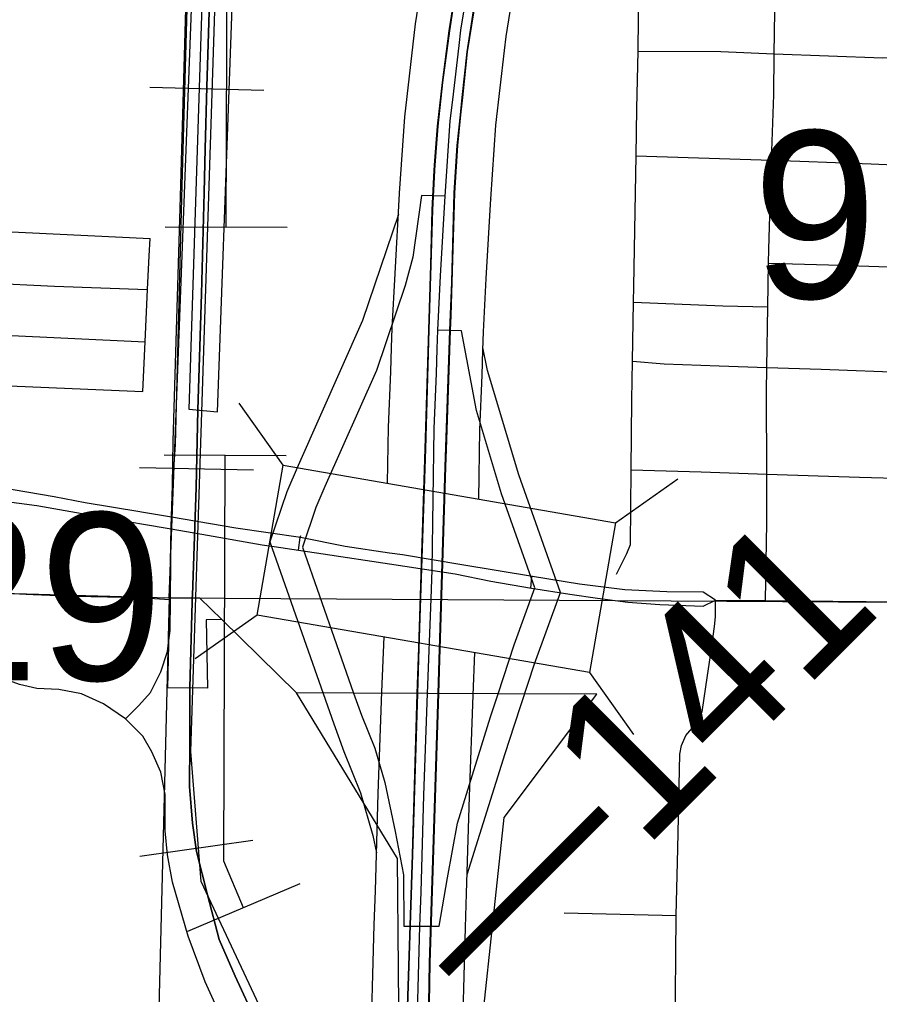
# Model space of a CAD drawing. Extents: x -157.2 to -99.3, y 12.2 to 46.2.
# Drawn here: x -146.84 to -146.275, y 29.806 to 30.447 of the extents above; entities that cross this region are included whole.
import ezdxf

# ---------------------------------------------------------------- set-up
doc = ezdxf.new("R2010")
doc.units = 0
for name, color, linetype in [('tdCoCityStreetMajor', 7, 'Continuous'), ('tdCoCityStreetMinor', 7, 'Continuous'), ('tdCoCorpBndry', 7, 'Continuous'), ('tdCoDivCarto', 7, 'Continuous'), ('tdCoInt', 7, 'Continuous'), ('tdCoIntCL', 7, 'Continuous'), ('tdCoIntRamp', 7, 'Continuous'), ('tdCoIntRte', 7, 'Continuous'), ('tdCoPipe', 7, 'Continuous'), ('tdCoRRCL', 7, 'Continuous'), ('tdCoSecRteCL', 7, 'Continuous'), ('tdCoSectLine', 7, 'Continuous'), ('tdCoStrucNonDivPri', 7, 'Continuous'), ('tdCoStrucPriMaintName', 7, 'Continuous'), ('tdCoSurfConcUnbanded', 7, 'Continuous'), ('tdStHwyIntRefPost1', 7, 'Continuous')]:
    doc.layers.add(name, color=color, linetype=linetype)

msp = doc.modelspace()

# ---------------------------------------------------------------- linework, layer by layer
at = {"layer": 'tdCoCityStreetMajor'}
for p, q in [((-146.75992, 30.12292), (-146.76105, 30.12311)), ((-146.74015, 30.11954), (-146.75992, 30.12292)), ((-146.75991, 30.11518), (-146.74031, 30.11178)), ((-146.67264, 30.10023), (-146.65657, 30.09783)), ((-146.74084, 30.06579), (-146.74083, 30.06645))]:
    msp.add_line(p, q, dxfattribs=at)
for points in [[(-146.74028, 30.11319), (-146.74015, 30.11954), (-146.73932, 30.14073), (-146.73751, 30.16724), (-146.73318, 30.33773), (-146.72968, 30.46188), (-146.72584, 30.56866)], [(-146.76105, 30.12311), (-146.79685, 30.12906), (-146.81732, 30.13301), (-146.84414, 30.13744), (-146.87647, 30.14067), (-146.89528, 30.14167)], [(-146.89515, 30.13378), (-146.88161, 30.13313), (-146.8603, 30.13133), (-146.8287, 30.12726), (-146.79505, 30.12128), (-146.75991, 30.11518)], [(-146.65534, 30.10607), (-146.69784, 30.1123), (-146.74015, 30.11954)], [(-146.74083, 30.06645), (-146.74031, 30.11178), (-146.74028, 30.11319)], [(-146.74031, 30.11178), (-146.71639, 30.10763), (-146.68048, 30.1014), (-146.67264, 30.10023)], [(-146.59696, 30.09595), (-146.62612, 30.10021), (-146.65534, 30.10607)], [(-146.65657, 30.09783), (-146.64049, 30.09542), (-146.59691, 30.08895)], [(-146.50293, 30.08057), (-146.54938, 30.08823), (-146.58841, 30.0947), (-146.59696, 30.09595)], [(-146.59691, 30.08895), (-146.55381, 30.08237), (-146.53018, 30.0775), (-146.50365, 30.07291)], [(-146.38272, 30.065), (-146.39075, 30.07016), (-146.41457, 30.07051), (-146.44223, 30.07171), (-146.47204, 30.07554), (-146.50293, 30.08057)], [(-146.50365, 30.07291), (-146.47826, 30.06896), (-146.46019, 30.0662), (-146.44031, 30.06357), (-146.41924, 30.06213), (-146.39075, 30.06106), (-146.38272, 30.065)], [(-146.38788, 30.01534), (-146.38617, 30.02709), (-146.38321, 30.04755), (-146.38272, 30.05397), (-146.38272, 30.065)], [(-146.38272, 30.065), (-146.34985, 30.06467), (-146.3056, 30.06422), (-146.2614, 30.06394)], [(-146.40807, 29.12991), (-146.50732, 29.34732), (-146.60405, 29.56157), (-146.68282, 29.73643), (-146.71811, 29.81394), (-146.72914, 29.84405), (-146.73953, 29.87948), (-146.74268, 29.89744), (-146.74426, 29.91319), (-146.74426, 29.93714), (-146.74709, 29.95194), (-146.75308, 29.96518), (-146.75906, 29.97558), (-146.77041, 29.98692), (-146.7849, 29.99669), (-146.79939, 30.0033), (-146.8142, 30.00614), (-146.8287, 30.00677), (-146.84004, 30.0096), (-146.85138, 30.0137), (-146.86178, 30.01874), (-146.88007, 30.03376), (-146.88128, 30.03645)], [(-146.77041, 29.98692), (-146.76151, 29.99576), (-146.75401, 30.00426), (-146.74718, 30.01792), (-146.74284, 30.03126), (-146.74188, 30.03842)], [(-146.40491, 29.96938), (-146.4022, 29.97604), (-146.3953, 29.98393), (-146.39135, 29.99157), (-146.38788, 30.01534)], [(-146.40748, 29.90163), (-146.40615, 29.96371), (-146.40491, 29.96938)], [(-146.41104, 29.56384), (-146.41108, 29.57382), (-146.41095, 29.60317), (-146.41083, 29.62906), (-146.41043, 29.66412), (-146.40974, 29.72401), (-146.40935, 29.75754), (-146.40919, 29.77903), (-146.40843, 29.85761), (-146.40748, 29.90163)]]:
    msp.add_lwpolyline(points, dxfattribs=at)
at = {"layer": 'tdCoCityStreetMinor'}
for p, q in [((-146.4348, 30.35725), (-146.43423, 30.38827)), ((-146.4348, 30.35725), (-146.34573, 30.35433)), ((-146.28038, 30.3518), (-146.24894, 30.35051)), ((-146.75604, 30.26933), (-146.75587, 30.26932)), ((-146.88715, 30.24112), (-146.75734, 30.23488)), ((-146.38016, 30.21909), (-146.34881, 30.21804)), ((-146.74139, 30.06529), (-146.74133, 30.06529)), ((-146.74133, 30.06529), (-146.74085, 30.06525)), ((-146.48198, 29.85928), (-146.40853, 29.85761))]:
    msp.add_line(p, q, dxfattribs=at)
for points in [[(-146.43423, 30.38827), (-146.43355, 30.42594), (-146.43315, 30.44767), (-146.43275, 30.49639), (-146.4322, 30.56346)], [(-146.34573, 30.35433), (-146.34437, 30.39737), (-146.34399, 30.42434), (-146.34298, 30.49427), (-146.3424, 30.53497), (-146.34183, 30.5619)], [(-146.43355, 30.42594), (-146.37914, 30.42573), (-146.34399, 30.42434), (-146.27261, 30.42153), (-146.25127, 30.42186), (-146.24474, 30.42196)], [(-146.4478, 30.082), (-146.44097, 30.09566), (-146.43853, 30.10154), (-146.43805, 30.15067), (-146.43759, 30.19663), (-146.43717, 30.22217), (-146.43653, 30.26091), (-146.43636, 30.27135), (-146.4348, 30.35725), (-146.4348, 30.35725)], [(-146.3489, 30.14785), (-146.34906, 30.20205), (-146.34881, 30.21804), (-146.34818, 30.25797), (-146.34772, 30.28659), (-146.34758, 30.29576), (-146.34573, 30.35433)], [(-146.34573, 30.35433), (-146.32711, 30.35372), (-146.28038, 30.3518)], [(-146.88934, 30.30822), (-146.8772, 30.30865), (-146.75406, 30.30278)], [(-146.75904, 30.20224), (-146.75734, 30.23488), (-146.75587, 30.26932), (-146.75472, 30.29146), (-146.75406, 30.30278)], [(-146.34772, 30.28659), (-146.30837, 30.28541), (-146.25545, 30.28379), (-146.24974, 30.28362)], [(-146.89109, 30.27584), (-146.86261, 30.27363), (-146.81693, 30.27135), (-146.75604, 30.26933)], [(-146.43653, 30.26091), (-146.37791, 30.25853), (-146.34818, 30.25797)], [(-146.43717, 30.22217), (-146.41638, 30.2203), (-146.38016, 30.21909)], [(-147.05107, 30.21503), (-146.95432, 30.20974), (-146.89337, 30.20785), (-146.75904, 30.20224)], [(-146.34881, 30.21804), (-146.3133, 30.21685), (-146.2555, 30.21466), (-146.24854, 30.21439)], [(-146.43805, 30.15067), (-146.39197, 30.14928), (-146.3489, 30.14785), (-146.2879, 30.14583), (-146.25675, 30.14488), (-146.24957, 30.14466)], [(-146.34985, 30.06467), (-146.34881, 30.11574), (-146.3489, 30.14785)], [(-146.87208, 30.07057), (-146.831, 30.06859), (-146.80334, 30.06759), (-146.76118, 30.06675), (-146.74139, 30.06529)]]:
    msp.add_lwpolyline(points, dxfattribs=at)
at = {"layer": 'tdCoCorpBndry'}
msp.add_lwpolyline([(-146.72866, 30.19063), (-146.70993, 30.18886), (-146.70182, 30.41237), (-146.69806, 30.51594), (-146.69529, 30.5577), (-146.71698, 30.55883)], close=True, dxfattribs=at)
for points in [[(-146.40183, 29.13741), (-146.6031, 29.59169), (-146.56465, 29.58912), (-146.58421, 29.67969), (-146.58825, 29.7025), (-146.59026, 29.7227), (-146.5902, 29.74959), (-146.59151, 29.89514), (-146.65789, 30.00406), (-146.70701, 30.0522), (-146.71731, 30.05203), (-146.7164, 30.00714), (-146.74254, 30.00736), (-146.74133, 30.06423), (-146.74128, 30.06646), (-146.74028, 30.11319), (-146.73942, 30.14039), (-146.73895, 30.16959), (-146.73451, 30.32273), (-146.72933, 30.50029)], [(-146.35764, 29.22842), (-146.50979, 29.56621), (-146.51735, 29.58654), (-146.52378, 29.60527), (-146.53031, 29.63058), (-146.53492, 29.65123), (-146.53885, 29.67143), (-146.54175, 29.69957), (-146.54272, 29.72351), (-146.52146, 29.922), (-146.46061, 30.00311), (-146.52515, 30.00342), (-146.57147, 30.00364), (-146.62025, 30.00388), (-146.65789, 30.00406), (-146.70701, 30.0522), (-146.72145, 30.06634), (-146.74128, 30.06646), (-146.74028, 30.11319), (-146.73942, 30.14039), (-146.73895, 30.16959), (-146.73451, 30.32273), (-146.72933, 30.50029)]]:
    msp.add_lwpolyline(points, dxfattribs=at)
at = {"layer": 'tdCoDivCarto'}
for points in [[(-146.53892, 30.55087), (-146.54397, 30.52096), (-146.55186, 30.47559), (-146.55753, 30.43934), (-146.56197, 30.40531), (-146.56518, 30.3767), (-146.56713, 30.3511), (-146.56739, 30.3476), (-146.56863, 30.32171), (-146.56961, 30.28545), (-146.57092, 30.24279)], [(-146.53892, 30.55087), (-146.54397, 30.52096), (-146.55186, 30.47559), (-146.55753, 30.43934), (-146.56197, 30.40531), (-146.56518, 30.3767), (-146.56713, 30.3511), (-146.56739, 30.3476), (-146.56863, 30.32171), (-146.56961, 30.28545), (-146.57092, 30.24279)], [(-146.5564, 30.25214), (-146.55564, 30.274), (-146.55392, 30.33294), (-146.55195, 30.36401), (-146.5499, 30.38416), (-146.54874, 30.39558), (-146.54553, 30.42566), (-146.54134, 30.45254), (-146.53888, 30.46561), (-146.52531, 30.54749), (-146.52491, 30.54986)], [(-146.5564, 30.25214), (-146.55564, 30.274), (-146.55392, 30.33294), (-146.55195, 30.36401), (-146.5499, 30.38416), (-146.54874, 30.39558), (-146.54553, 30.42566), (-146.54134, 30.45254), (-146.53888, 30.46561), (-146.52531, 30.54749), (-146.52491, 30.54986)], [(-146.55674, 30.24232), (-146.5564, 30.25214)], [(-146.55674, 30.24232), (-146.5564, 30.25214)], [(-146.57092, 30.24279), (-146.57331, 30.16437), (-146.57751, 30.03367), (-146.57843, 30.00368)], [(-146.57092, 30.24279), (-146.57331, 30.16437), (-146.57751, 30.03367), (-146.57843, 30.00368)], [(-146.55945, 30.16401), (-146.55674, 30.24232)], [(-146.55945, 30.16401), (-146.55674, 30.24232)], [(-146.56448, 30.00361), (-146.56378, 30.02567), (-146.55984, 30.15267), (-146.55945, 30.16401)], [(-146.56448, 30.00361), (-146.56378, 30.02567), (-146.55984, 30.15267), (-146.55945, 30.16401)], [(-146.57843, 30.00368), (-146.5817, 29.89779), (-146.5854, 29.7846), (-146.58523, 29.76003), (-146.58515, 29.74884), (-146.58293, 29.71382), (-146.57751, 29.67362), (-146.57257, 29.64798), (-146.56527, 29.61901)], [(-146.57843, 30.00368), (-146.5817, 29.89779), (-146.5854, 29.7846), (-146.58523, 29.76003), (-146.58515, 29.74884), (-146.58293, 29.71382), (-146.57751, 29.67362), (-146.57257, 29.64798), (-146.56527, 29.61901)], [(-146.57104, 29.77206), (-146.57102, 29.77307), (-146.57019, 29.82653), (-146.56773, 29.90076), (-146.56448, 30.00361)], [(-146.57104, 29.77206), (-146.57102, 29.77307), (-146.57019, 29.82653), (-146.56773, 29.90076), (-146.56448, 30.00361)], [(-146.56448, 30.00361), (-146.56448, 30.00361)], [(-146.56448, 30.00361), (-146.56448, 30.00361)]]:
    msp.add_lwpolyline(points, dxfattribs=at)
at = {"layer": 'tdCoInt'}
for points in [[(-146.5981, 30.14181), (-146.59756, 30.17871), (-146.59596, 30.21509), (-146.59548, 30.23121), (-146.59504, 30.24386), (-146.59326, 30.27981), (-146.59023, 30.33236), (-146.59021, 30.33267), (-146.5868, 30.38287), (-146.57972, 30.44391), (-146.5624, 30.55209)], [(-146.53824, 30.13146), (-146.53758, 30.17695), (-146.53599, 30.21289), (-146.53551, 30.22929), (-146.5351, 30.24133), (-146.53334, 30.2766), (-146.53033, 30.32891), (-146.53035, 30.3286), (-146.52703, 30.37738), (-146.52136, 30.42634), (-146.52027, 30.43571), (-146.50315, 30.5426)], [(-146.23236, 28.81073), (-146.34337, 29.05557), (-146.41985, 29.22257), (-146.46686, 29.32724), (-146.55382, 29.52034), (-146.57131, 29.56446), (-146.58365, 29.59655), (-146.58811, 29.61328), (-146.59808, 29.65438), (-146.60063, 29.66489), (-146.60662, 29.70777), (-146.60853, 29.72254), (-146.60943, 29.76166), (-146.60688, 29.85155), (-146.60614, 29.87381), (-146.60434, 29.93772), (-146.60182, 30.00477), (-146.60049, 30.04074)], [(-146.17587, 28.83145), (-146.28877, 29.08045), (-146.36521, 29.24735), (-146.41214, 29.35185), (-146.49855, 29.54373), (-146.51542, 29.58629), (-146.5265, 29.61511), (-146.52996, 29.62808), (-146.53977, 29.66853), (-146.54162, 29.67614), (-146.54716, 29.71577), (-146.54862, 29.72709), (-146.54941, 29.7615), (-146.5469, 29.84972), (-146.54617, 29.87197), (-146.54437, 29.93575), (-146.54187, 30.00252), (-146.54082, 30.03043)]]:
    msp.add_lwpolyline(points, dxfattribs=at)
at = {"layer": 'tdCoIntCL'}
for points in [[(-146.56028, 30.33063), (-146.55692, 30.38012), (-146.5553, 30.39403), (-146.55116, 30.42979), (-146.55, 30.43981), (-146.54527, 30.46932)], [(-146.56028, 30.33063), (-146.57579, 30.33103), (-146.58153, 30.29047), (-146.58659, 30.27194), (-146.60541, 30.21608), (-146.63937, 30.13979), (-146.64528, 30.126), (-146.65415, 30.09972), (-146.62063, 30.00388), (-146.61526, 29.98935), (-146.6066, 29.96755), (-146.60003, 29.94514), (-146.59325, 29.91279), (-146.58775, 29.88433), (-146.5874, 29.85063), (-146.57689, 29.85063)], [(-146.56507, 30.2426), (-146.5633, 30.27821), (-146.56028, 30.33063)], [(-146.57689, 29.85063), (-146.57616, 29.87289), (-146.57435, 29.93674), (-146.57185, 30.00364), (-146.56952, 30.06577), (-146.56893, 30.08498), (-146.56757, 30.17783), (-146.56598, 30.21399), (-146.5655, 30.23025), (-146.56507, 30.2426)], [(-146.57689, 29.85063), (-146.56434, 29.85054), (-146.55881, 29.88241), (-146.55221, 29.9182), (-146.53049, 29.98827), (-146.52553, 30.00342), (-146.51504, 30.03549), (-146.50145, 30.073), (-146.52326, 30.13483), (-146.53969, 30.18979), (-146.54954, 30.2421), (-146.56507, 30.2426)], [(-146.39253, 29.23496), (-146.4395, 29.33955), (-146.4398, 29.34021), (-146.44021, 29.34112), (-146.51587, 29.50915), (-146.52618, 29.53204), (-146.54336, 29.57538), (-146.55507, 29.60583), (-146.55904, 29.62068), (-146.56893, 29.66145), (-146.57113, 29.67051), (-146.57689, 29.71177), (-146.57858, 29.72482), (-146.57942, 29.76158), (-146.57689, 29.85063)]]:
    msp.add_lwpolyline(points, dxfattribs=at)
at = {"layer": 'tdCoIntRamp'}
for points in [[(-146.59102, 30.31862), (-146.61453, 30.24886), (-146.65698, 30.15349)], [(-146.48458, 30.07), (-146.51184, 30.14729), (-146.53238, 30.216), (-146.53545, 30.23101)], [(-146.65698, 30.15349), (-146.66437, 30.13625)], [(-146.66437, 30.13625), (-146.67546, 30.1034)], [(-146.67546, 30.1034), (-146.63356, 29.9836)], [(-146.51468, 29.98303), (-146.50157, 30.02312), (-146.48458, 30.07)], [(-146.63356, 29.9836), (-146.62685, 29.96545), (-146.61602, 29.93819), (-146.60781, 29.91019), (-146.60544, 29.89888)], [(-146.54582, 29.88458), (-146.52088, 29.96409), (-146.51468, 29.98303)]]:
    msp.add_lwpolyline(points, dxfattribs=at)
at = {"layer": 'tdCoIntRte'}
for points in [[(-146.55224, 30.47559), (-146.55791, 30.43934), (-146.56235, 30.40531), (-146.56555, 30.3767), (-146.56751, 30.3511), (-146.56777, 30.3476), (-146.56901, 30.32171), (-146.56999, 30.28545), (-146.57369, 30.16437), (-146.57788, 30.03367), (-146.5788, 30.00386), (-146.57881, 30.00368), (-146.57881, 30.00368), (-146.58208, 29.89779), (-146.58578, 29.7846)], [(-146.55224, 30.47559), (-146.55791, 30.43934), (-146.56235, 30.40531), (-146.56555, 30.3767), (-146.56751, 30.3511), (-146.56777, 30.3476), (-146.56901, 30.32171), (-146.56999, 30.28545), (-146.5713, 30.24279), (-146.57369, 30.16437), (-146.57788, 30.03367), (-146.57881, 30.00368)], [(-146.5714, 29.77307), (-146.57057, 29.82653), (-146.56811, 29.90076), (-146.56486, 30.00361), (-146.56486, 30.00361), (-146.56416, 30.02567), (-146.56022, 30.15267), (-146.55602, 30.274), (-146.5543, 30.33294), (-146.55232, 30.36401), (-146.55028, 30.38416), (-146.54912, 30.39558), (-146.54591, 30.42566), (-146.54172, 30.45254)], [(-146.5714, 29.77307), (-146.57057, 29.82653), (-146.56978, 29.8504), (-146.56811, 29.90076), (-146.56486, 30.00361), (-146.56486, 30.00361), (-146.56416, 30.02567), (-146.56022, 30.15267), (-146.55712, 30.24232), (-146.55602, 30.274), (-146.55437, 30.33046), (-146.5543, 30.33294), (-146.55232, 30.36401), (-146.55028, 30.38416), (-146.54912, 30.39558), (-146.54591, 30.42566), (-146.54172, 30.45254)], [(-146.65532, 30.10717), (-146.65571, 30.10607), (-146.65695, 30.09783)], [(-146.65532, 30.10717), (-146.65571, 30.10607), (-146.65695, 30.09783)], [(-146.50402, 30.07291), (-146.50331, 30.08057)], [(-146.50402, 30.07291), (-146.50331, 30.08057)], [(-146.57881, 30.00368), (-146.58208, 29.89779), (-146.58578, 29.7846), (-146.58561, 29.76003), (-146.58553, 29.74884), (-146.58331, 29.71382), (-146.57788, 29.67362), (-146.57295, 29.64798), (-146.56565, 29.61901), (-146.56531, 29.61764), (-146.55643, 29.58953), (-146.5441, 29.55723), (-146.48615, 29.42751), (-146.44465, 29.3356), (-146.42647, 29.29533), (-146.3917, 29.2174)]]:
    msp.add_lwpolyline(points, dxfattribs=at)
at = {"layer": 'tdCoPipe'}
for p, q in [((-146.66416, 30.30997), (-146.74433, 30.31026)), ((-146.66471, 30.15997), (-146.74487, 30.16026)), ((-146.65585, 29.87837), (-146.72966, 29.84709))]:
    msp.add_line(p, q, dxfattribs=at)
for points in [[(-146.70425, 30.31011), (-146.70316, 30.61011)], [(-146.69275, 29.86273), (-146.70575, 29.8934), (-146.70479, 30.16011)]]:
    msp.add_lwpolyline(points, dxfattribs=at)
at = {"layer": 'tdCoRRCL'}
for p, q in [((-146.6794, 30.40021), (-146.75437, 30.40219)), ((-146.68619, 30.15055), (-146.76118, 30.15203)), ((-146.68679, 29.90685), (-146.76106, 29.89639))]:
    msp.add_line(p, q, dxfattribs=at)
for points in [[(-146.29676, 28.92802), (-146.59974, 29.61697), (-146.61785, 29.64283), (-146.63967, 29.70039), (-146.6709, 29.75984), (-146.67935, 29.7917), (-146.72071, 29.87991), (-146.72743, 29.96541), (-146.70935, 30.52704), (-146.70112, 30.58679), (-146.69079, 30.6133), (-146.66622, 30.64093), (-146.60814, 30.6801), (-146.29007, 30.69623)], [(-146.71475, 30.47333), (-146.71685, 30.40255), (-146.71792, 30.36175), (-146.71868, 30.33309), (-146.72052, 30.2665), (-146.72292, 30.19005), (-146.72392, 30.1391), (-146.72644, 30.0682), (-146.72651, 30.06637), (-146.72659, 30.06387), (-146.72813, 30.00724), (-146.72812, 29.97081), (-146.72838, 29.9425), (-146.72628, 29.91838), (-146.72366, 29.89977), (-146.71658, 29.87119), (-146.70872, 29.84183), (-146.69823, 29.81772), (-146.6846, 29.78783)], [(-146.6846, 29.78783), (-146.69823, 29.81772), (-146.70872, 29.84183), (-146.71658, 29.87119), (-146.72366, 29.89977), (-146.72628, 29.91838), (-146.72838, 29.9425), (-146.72812, 29.97081), (-146.72813, 30.00724), (-146.72659, 30.06387), (-146.72651, 30.06637), (-146.72644, 30.0682), (-146.72392, 30.1391), (-146.72292, 30.19005), (-146.72052, 30.2665), (-146.71868, 30.33309), (-146.71792, 30.36175), (-146.71685, 30.40255), (-146.71475, 30.47333)]]:
    msp.add_lwpolyline(points, dxfattribs=at)
at = {"layer": 'tdCoSecRteCL'}
msp.add_lwpolyline([(-146.74188, 30.03842), (-146.74101, 30.04492), (-146.74085, 30.06525), (-146.74084, 30.06579)], dxfattribs=at)
at = {"layer": 'tdCoSectLine'}
for points in [[(-146.74166, 30.06646), (-146.70324, 31.07747)], [(-147.7418, 30.09452), (-146.74166, 30.06646)], [(-146.74166, 30.06646), (-146.76658, 29.07371)], [(-146.74166, 30.06646), (-145.75217, 30.06052)]]:
    msp.add_lwpolyline(points, dxfattribs=at)
at = {"layer": 'tdCoStrucNonDivPri'}
for p, q in [((-146.66678, 30.15369), (-146.6956, 30.19455)), ((-146.44832, 30.11592), (-146.40746, 30.14473)), ((-146.68382, 30.05515), (-146.72468, 30.02634)), ((-146.46536, 30.01738), (-146.43655, 29.97652))]:
    msp.add_line(p, q, dxfattribs=at)
msp.add_lwpolyline([(-146.66678, 30.15369), (-146.44832, 30.11592), (-146.46536, 30.01738), (-146.68382, 30.05515)], close=True, dxfattribs=at)
at = {"layer": 'tdCoSurfConcUnbanded'}
msp.add_lwpolyline([(-146.74188, 30.03842), (-146.74101, 30.04492), (-146.74085, 30.06525), (-146.74084, 30.06579)], dxfattribs=at)

# ---------------------------------------------------------------- texts
at = {"layer": 'tdCoStrucPriMaintName'}
for s, p in [('97417R029', (-146.35828, 30.26353)), ('97412029', (-147.39992, 30.01234))]:
    msp.add_text(s, height=0.11, dxfattribs=at).set_placement(p)
at = {"layer": 'tdStHwyIntRefPost1'}
msp.add_text('‒‒141', height=0.1, rotation=45, dxfattribs=at).set_placement((-146.53509, 29.79501))

doc.saveas('drawing.dxf')
